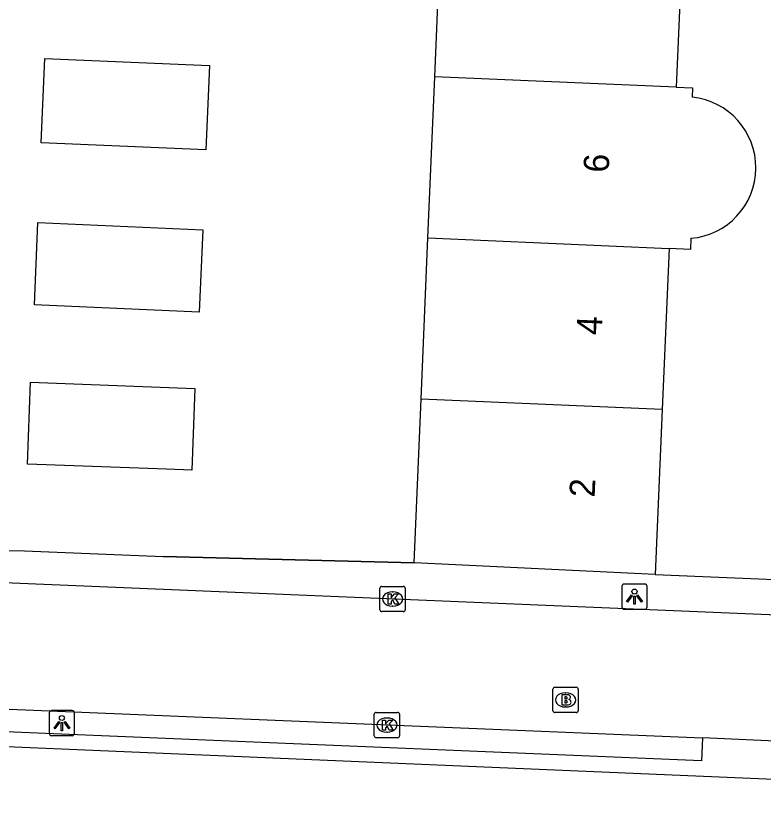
# Model space of a CAD drawing. Extents: x 160732 to 162105, y 387428 to 388479.
# Drawn here: x 161127.82 to 161157.41, y 387710.14 to 387741.93 of the extents above; entities that cross this region are included whole.
import ezdxf

# ---------------------------------------------------------------- set-up
doc = ezdxf.new("R2010")
doc.units = 0
for name, color, linetype in [('IMGEO_Brandkraan', 7, 'Continuous'), ('IMGEO_Kolk', 7, 'Continuous'), ('IMGEO_Lichtpunt', 7, 'Continuous'), ('IMGEO_Muur', 7, 'Continuous'), ('IMGEO_Pand', 7, 'Continuous'), ('IMGEO_Pand_nummerreeks', 7, 'Continuous'), ('IMGEO_Rijbaan_lokaal_open', 7, 'Continuous'), ('IMGEO_Voetpad_open', 7, 'Continuous')]:
    doc.layers.add(name, color=color, linetype=linetype)

msp = doc.modelspace()

# ---------------------------------------------------------------- linework, layer by layer
at = {"layer": 'IMGEO_Brandkraan'}
for p, q in [((161149.057, 387714.43), (161149.057, 387715.282)), ((161149.132, 387715.356), (161149.984, 387715.356)), ((161150.058, 387715.282), (161150.058, 387714.43)), ((161149.545, 387715.136), (161149.57, 387715.136)), ((161149.568, 387714.576), (161149.543, 387714.576)), ((161149.984, 387714.356), (161149.132, 387714.356))]:
    msp.add_line(p, q, dxfattribs=at)
for points in [[(161149.057, 387714.43), (161149.057, 387715.282)], [(161149.132, 387715.356), (161149.984, 387715.356)], [(161150.058, 387715.282), (161150.058, 387714.43)], [(161149.405, 387715.056), (161149.405, 387714.656), (161149.618, 387714.656)], [(161149.636, 387715.056), (161149.405, 387715.056)], [(161149.584, 387714.975), (161149.53, 387714.975), (161149.53, 387714.899)], [(161149.53, 387714.899), (161149.583, 387714.899)], [(161149.592, 387714.823), (161149.53, 387714.823), (161149.53, 387714.742)], [(161149.53, 387714.742), (161149.592, 387714.742)], [(161149.984, 387714.356), (161149.132, 387714.356)]]:
    msp.add_lwpolyline(points, dxfattribs=at)
for centre, radius, start, end in [((161149.134, 387715.28), 0.0765, 91.552, 178.448), ((161149.134, 387715.28), 0.0765, 91.552, 178.448), ((161149.982, 387715.28), 0.0765, 1.552, 88.448), ((161149.982, 387715.28), 0.0765, 1.552, 88.448), ((161149.585, 387714.937), 0.0379, 267.8285, 90.9355), ((161149.64, 387714.911), 0.145, 59.4692, 91.5367), ((161149.665, 387714.958), 0.0922, 285.5137, 58.1501), ((161149.67, 387714.766), 0.105, 301.3115, 78.989), ((161149.593, 387714.782), 0.0404, 269.8759, 90.5077), ((161149.624, 387714.907), 0.251, 268.6676, 293.5347), ((161149.134, 387714.432), 0.0765, 181.552, 268.448), ((161149.134, 387714.432), 0.0765, 181.552, 268.448), ((161149.982, 387714.432), 0.0765, 271.552, 358.448), ((161149.982, 387714.432), 0.0765, 271.552, 358.448)]:
    msp.add_arc(centre, radius, start, end, dxfattribs=at)
for centre, major_axis, ratio, start_param, end_param in [((161149.544, 387714.856), (-0.387, 0.002), 0.722429, 4.712389, 7.853982), ((161149.569, 387714.856), (-0.39, 0.002), 0.717154, 1.570796, 4.712389)]:
    msp.add_ellipse(centre, major_axis=major_axis, ratio=ratio, start_param=start_param, end_param=end_param, dxfattribs=at)
at = {"layer": 'IMGEO_Kolk'}
for p, q in [((161142.213, 387718.424), (161142.213, 387719.276)), ((161142.288, 387719.35), (161143.14, 387719.35)), ((161143.214, 387719.276), (161143.214, 387718.424)), ((161142.701, 387719.13), (161142.726, 387719.13)), ((161143.14, 387718.35), (161142.288, 387718.35)), ((161142.724, 387718.57), (161142.699, 387718.57)), ((161141.989, 387713.434), (161141.989, 387714.286)), ((161142.064, 387714.36), (161142.916, 387714.36)), ((161142.99, 387714.286), (161142.99, 387713.434)), ((161142.477, 387714.14), (161142.502, 387714.14)), ((161142.5, 387713.58), (161142.475, 387713.58)), ((161142.916, 387713.36), (161142.064, 387713.36))]:
    msp.add_line(p, q, dxfattribs=at)
for points in [[(161142.213, 387718.424), (161142.213, 387719.276)], [(161142.288, 387719.35), (161143.14, 387719.35)], [(161143.214, 387719.276), (161143.214, 387718.424)], [(161142.534, 387719.05), (161142.657, 387719.05), (161142.657, 387718.899), (161142.787, 387719.05), (161142.951, 387719.05), (161142.805, 387718.899), (161142.958, 387718.65), (161142.806, 387718.65), (161142.721, 387718.814), (161142.657, 387718.747), (161142.657, 387718.65), (161142.534, 387718.65), (161142.534, 387719.05)], [(161143.14, 387718.35), (161142.288, 387718.35)], [(161141.989, 387713.434), (161141.989, 387714.286)], [(161142.064, 387714.36), (161142.916, 387714.36)], [(161142.99, 387714.286), (161142.99, 387713.434)], [(161142.31, 387714.06), (161142.433, 387714.06), (161142.433, 387713.909), (161142.563, 387714.06), (161142.727, 387714.06), (161142.581, 387713.909), (161142.734, 387713.66), (161142.582, 387713.66), (161142.497, 387713.824), (161142.433, 387713.757), (161142.433, 387713.66), (161142.31, 387713.66), (161142.31, 387714.06)], [(161142.916, 387713.36), (161142.064, 387713.36)]]:
    msp.add_lwpolyline(points, dxfattribs=at)
for centre, start, end in [((161142.29, 387719.274), 91.552, 178.448), ((161142.29, 387719.274), 91.552, 178.448), ((161143.138, 387719.274), 1.552, 88.448), ((161143.138, 387719.274), 1.552, 88.448), ((161142.29, 387718.426), 181.552, 268.448), ((161142.29, 387718.426), 181.552, 268.448), ((161143.138, 387718.426), 271.552, 358.448), ((161143.138, 387718.426), 271.552, 358.448), ((161142.066, 387714.284), 91.552, 178.448), ((161142.066, 387714.284), 91.552, 178.448), ((161142.914, 387714.284), 1.552, 88.448), ((161142.914, 387714.284), 1.552, 88.448), ((161142.066, 387713.436), 181.552, 268.448), ((161142.066, 387713.436), 181.552, 268.448), ((161142.914, 387713.436), 271.552, 358.448), ((161142.914, 387713.436), 271.552, 358.448)]:
    msp.add_arc(centre, 0.0765, start, end, dxfattribs=at)
for centre, major_axis, ratio, start_param, end_param in [((161142.7, 387718.85), (-0.387, 0.002), 0.722429, 4.712389, 7.853982), ((161142.725, 387718.85), (-0.39, 0.002), 0.717154, 1.570796, 4.712389), ((161142.476, 387713.86), (-0.387, 0.002), 0.722429, 4.712389, 7.853982), ((161142.501, 387713.86), (-0.39, 0.002), 0.717154, 1.570796, 4.712389)]:
    msp.add_ellipse(centre, major_axis=major_axis, ratio=ratio, start_param=start_param, end_param=end_param, dxfattribs=at)
at = {"layer": 'IMGEO_Lichtpunt'}
for p, q in [((161151.787, 387719.346), (161151.787, 387718.539)), ((161151.787, 387719.346), (161151.787, 387718.539)), ((161152.689, 387719.441), (161151.881, 387719.441)), ((161152.689, 387719.441), (161151.881, 387719.441)), ((161152.783, 387718.539), (161152.783, 387719.346)), ((161152.783, 387718.539), (161152.783, 387719.346)), ((161151.881, 387718.445), (161152.689, 387718.445)), ((161151.881, 387718.445), (161152.689, 387718.445)), ((161129.133, 387714.342), (161129.133, 387713.535)), ((161129.133, 387714.342), (161129.133, 387713.535)), ((161130.035, 387714.437), (161129.227, 387714.437)), ((161130.035, 387714.437), (161129.227, 387714.437)), ((161130.129, 387713.535), (161130.129, 387714.342)), ((161130.129, 387713.535), (161130.129, 387714.342)), ((161129.227, 387713.441), (161130.035, 387713.441)), ((161129.227, 387713.441), (161130.035, 387713.441))]:
    msp.add_line(p, q, dxfattribs=at)
for points in [[(161152.161, 387719.01), (161152.2, 387718.982), (161152.012, 387718.72), (161151.974, 387718.747), (161152.161, 387719.01)], [(161152.263, 387718.962), (161152.31, 387718.962), (161152.31, 387718.64), (161152.263, 387718.64), (161152.263, 387718.962)], [(161152.373, 387718.982), (161152.411, 387719.009), (161152.598, 387718.747), (161152.559, 387718.719), (161152.373, 387718.982)], [(161129.507, 387714.006), (161129.546, 387713.978), (161129.358, 387713.716), (161129.32, 387713.743), (161129.507, 387714.006)], [(161129.609, 387713.958), (161129.656, 387713.958), (161129.656, 387713.636), (161129.609, 387713.636), (161129.609, 387713.958)], [(161129.719, 387713.978), (161129.757, 387714.005), (161129.944, 387713.743), (161129.905, 387713.715), (161129.719, 387713.978)]]:
    msp.add_lwpolyline(points, dxfattribs=at)
for centre in [(161152.286, 387719.144), (161129.632, 387714.14)]:
    msp.add_circle(centre, 0.0994, dxfattribs=at)
for centre, start, end in [((161151.881, 387719.346), 90, 180), ((161151.881, 387719.346), 90, 180), ((161152.689, 387719.346), 0, 90), ((161152.689, 387719.346), 0, 90), ((161151.881, 387718.539), 180, 270), ((161151.881, 387718.539), 180, 270), ((161152.689, 387718.539), 270, 0), ((161152.689, 387718.539), 270, 360), ((161129.227, 387714.342), 90, 180), ((161129.227, 387714.342), 90, 180), ((161130.035, 387714.342), 0, 90), ((161130.035, 387714.342), 0, 90), ((161129.227, 387713.535), 180, 270), ((161129.227, 387713.535), 180, 270), ((161130.035, 387713.535), 270, 0), ((161130.035, 387713.535), 270, 360)]:
    msp.add_arc(centre, 0.0946, start, end, dxfattribs=at)
at = {"layer": 'IMGEO_Muur'}
msp.add_lwpolyline([(161143.568, 387720.283), (161133.639, 387720.538)], dxfattribs=at)
at = {"layer": 'IMGEO_Pand'}
for points in [[(161144.382, 387739.524), (161144.652, 387745.911)], [(161154.208, 387745.497), (161153.933, 387739.112)], [(161135.472, 387739.969), (161135.328, 387736.625), (161128.815, 387736.907), (161128.959, 387740.251), (161135.472, 387739.969)], [(161144.112, 387733.141), (161144.382, 387739.524)], [(161153.933, 387739.112), (161144.382, 387739.524)], [(161153.933, 387739.112), (161154.587, 387739.084), (161154.571, 387738.715)], [(161135.065, 387730.208), (161128.542, 387730.49), (161128.683, 387733.751), (161135.206, 387733.469), (161135.065, 387730.208)], [(161143.842, 387726.758), (161144.112, 387733.141)], [(161144.112, 387733.141), (161153.657, 387732.729)], [(161154.52, 387733.131), (161154.501, 387732.692), (161153.657, 387732.729)], [(161153.657, 387732.729), (161153.381, 387726.346)], [(161134.887, 387727.189), (161134.769, 387723.949), (161133.77, 387723.986), (161128.272, 387724.188), (161128.39, 387727.428), (161134.887, 387727.189)], [(161143.568, 387720.283), (161143.842, 387726.758)], [(161153.381, 387726.346), (161143.842, 387726.758)], [(161153.381, 387726.346), (161153.099, 387719.815)], [(161153.099, 387719.815), (161143.568, 387720.283)]]:
    msp.add_lwpolyline(points, dxfattribs=at)
msp.add_arc((161154.285, 387735.925), 2.804, 274.81, 84.1434, dxfattribs=at)
at = {"layer": 'IMGEO_Rijbaan_lokaal_open'}
for points in [[(161123.552, 387719.662), (161163.287, 387717.997)], [(161118.607, 387714.859), (161154.97, 387713.35)], [(161163.047, 387712.981), (161154.97, 387713.35)]]:
    msp.add_lwpolyline(points, dxfattribs=at)
at = {"layer": 'IMGEO_Voetpad_open'}
for points in [[(161126.042, 387768.14), (161125.698, 387759.448), (161125.573, 387756.28), (161124.438, 387727.592), (161124.114, 387720.835), (161126.139, 387720.772), (161128.149, 387720.759), (161133.639, 387720.538), (161143.568, 387720.283)], [(161153.099, 387719.815), (161161.926, 387719.452)], [(161154.97, 387713.35), (161154.934, 387712.444), (161119.16, 387713.934)], [(161158.67, 387710.144), (161158.739, 387711.663), (161117.208, 387713.432)]]:
    msp.add_lwpolyline(points, dxfattribs=at)

# ---------------------------------------------------------------- texts
at = {"layer": 'IMGEO_Pand_nummerreeks'}
for s, p in [('6', (161151.264, 387735.713)), ('4', (161150.986, 387729.288)), ('2', (161150.708, 387722.86))]:
    msp.add_text(s, height=1, rotation=87.5265, dxfattribs=at).set_placement(p)

doc.saveas('drawing.dxf')
